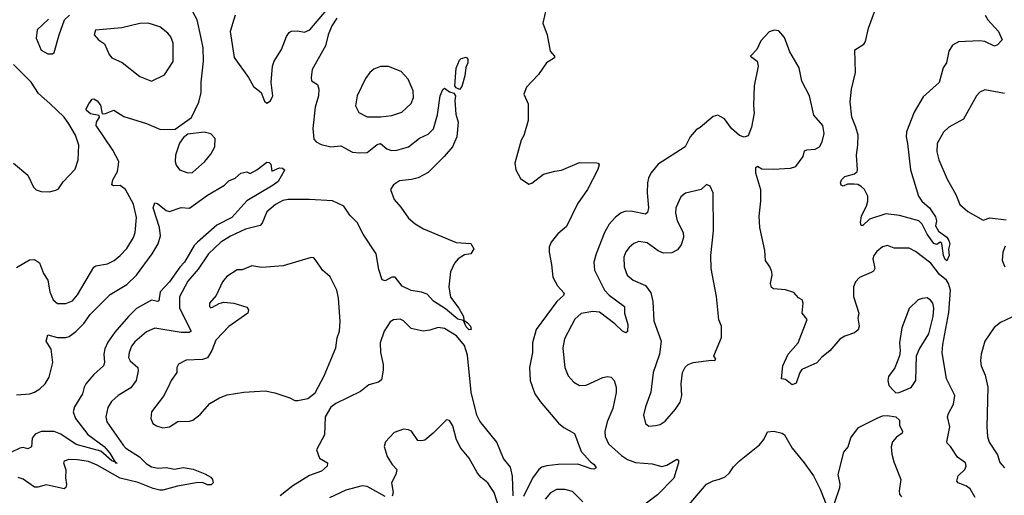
# Model space of a CAD drawing. Extents: x 1954678 to 2060275, y 904822 to 1016299.
# Tile 426 of 467: x 2042325 to 2048304, y 991709 to 994597. Entities that reach past the tile are written whole.
import ezdxf

# ---------------------------------------------------------------- set-up
doc = ezdxf.new("R2010")
doc.units = 0

msp = doc.modelspace()

# ---------------------------------------------------------------- linework, layer by layer
at = {"layer": '0CON20XD'}
for points in [[(2042305, 993092), (2042385, 993138), (2042415, 993141.2), (2042445, 993120), (2042469.2, 993055), (2042495.8, 993015), (2042508, 992945), (2042528.8, 992895), (2042555, 992874.2), (2042605, 992874.2), (2042645, 992890), (2042675, 992925.8), (2042775.4, 993094.6), (2042787.3, 993102.7), (2042858.8, 993115), (2042897.5, 993135), (2042935.7, 993165), (2042975, 993207.5), (2043016.3, 993273.6), (2043025.4, 993305), (2043034.7, 993395), (2043015.9, 993475.9), (2042966.9, 993565), (2042935, 993589.4), (2042895, 993587.5), (2042884.2, 993594.2), (2042890.9, 993625), (2042919.5, 993675), (2042925.6, 993715.6), (2042926.7, 993735), (2042889.6, 993805), (2042790, 993955), (2042791.7, 993975), (2042809, 994005), (2042808.2, 994015), (2042755.3, 994025.3), (2042730, 994045), (2042729.2, 994055), (2042745, 994086.2), (2042765, 994113.8), (2042775, 994115.8), (2042795, 994103.3), (2042815, 994076.7), (2042826, 994026), (2042845, 994026.5), (2042896.9, 994046.9), (2042957.9, 994007.9), (2043095.5, 993965.5), (2043179.7, 993929.7), (2043268.8, 993931.2), (2043367.9, 994002.1), (2043412.2, 994095), (2043427.3, 994155), (2043426.4, 994216.4), (2043440, 994345), (2043439.4, 994425), (2043425.5, 994494.5), (2043402.5, 994595), (2043365, 994667.5)], [(2043632.5, 994625), (2043602.2, 994525), (2043627.9, 994367.9), (2043713.8, 994245), (2043745, 994190), (2043791.2, 994155), (2043812.3, 994102.3), (2043825, 994090), (2043846.8, 994103.2), (2043862, 994135), (2043852, 994215), (2043859.2, 994315), (2043870, 994345), (2043914.4, 994415), (2043944.4, 994495.6), (2043960.5, 994519.5), (2043973.6, 994526.4), (2044011.9, 994528.1), (2044055, 994520), (2044085.9, 994534.1), (2044188.5, 994655)], [(2045522, 994665), (2045501.2, 994575), (2045528, 994505), (2045546.1, 994406.1), (2045572.5, 994375), (2045572.5, 994365), (2045523.8, 994335), (2045475.8, 994264.2), (2045435, 994221.2), (2045402.7, 994187.3), (2045386.7, 994145), (2045412, 994085), (2045412.9, 993985), (2045385.8, 993894.2), (2045370, 993865), (2045332, 993725), (2045336.7, 993685), (2045365, 993632.5), (2045417, 993597), (2045435, 993603.8), (2045505, 993658), (2045575, 993677.5), (2045615, 993682), (2045725, 993730), (2045827.3, 993727.3), (2045837.5, 993725), (2045843.8, 993715), (2045835, 993686.7), (2045772.5, 993565), (2045711.4, 993478.6), (2045645, 993340), (2045593.4, 993296.6), (2045552.5, 993245), (2045540.8, 993215), (2045540, 993185), (2045555, 993110), (2045562.4, 993032.4), (2045591.1, 992981.1), (2045632, 992935), (2045627.6, 992922.4), (2045585.6, 992884.4), (2045461.9, 992715), (2045438.1, 992635), (2045438.1, 992575), (2045420.5, 992485), (2045423.8, 992405), (2045453.5, 992325), (2045485, 992277.5), (2045596.7, 992146.7), (2045629.8, 992119.8), (2045692.9, 992082.9), (2045734.5, 991974.5), (2045791.6, 991911.6), (2045814.2, 991895), (2045826.2, 991875), (2045812, 991868), (2045795, 991870), (2045715, 991896.7), (2045595, 991894.6), (2045525, 991886.9), (2045495, 991879.5), (2045477.5, 991865), (2045438.3, 991811.8), (2045385, 991702)], [(2044250.4, 994605), (2044221.2, 994558.8), (2044197.8, 994505), (2044181.2, 994438.8), (2044100, 994295), (2044093.8, 994245), (2044097.5, 994225), (2044133, 994203), (2044140.6, 994175), (2044138.5, 994135), (2044119.5, 994065), (2044104.5, 993935), (2044111.4, 993871.4), (2044126, 993855), (2044155, 993838.9), (2044215, 993825.5), (2044275, 993830.5), (2044345, 993792.5), (2044387.6, 993787.6), (2044435, 993791.2), (2044495, 993838.8), (2044515, 993845.4), (2044553.3, 993813.3), (2044582.6, 993802.6), (2044615, 993803.8), (2044686, 993824), (2044753, 993877), (2044805, 993901.8), (2044836.7, 993933.3), (2044861.8, 994018.2), (2044878.9, 994135), (2044895, 994173.3), (2044905, 994181.2), (2044935, 994158), (2044960.7, 994150.7), (2044970.6, 994135), (2044967.1, 994105), (2044972.7, 994022.7), (2044988, 993975), (2044980, 993885), (2044953.1, 993825), (2044902.2, 993765), (2044805, 993669.6), (2044743.8, 993636.2), (2044705, 993625.3), (2044632.1, 993617.9), (2044595, 993594), (2044576.9, 993565), (2044599.5, 993505), (2044639.2, 993459.2), (2044685, 993391.2), (2044727, 993357), (2044777, 993327), (2044975, 993242.9), (2045065, 993238), (2045081.9, 993205), (2045065, 993175.8), (2045025, 993168), (2044988, 993145), (2044965, 993118), (2044940.9, 993065), (2044930.8, 992975), (2044941.6, 992911.6), (2044991.4, 992845), (2045019.2, 992795), (2045021.7, 992771.7), (2045045, 992755.7), (2045061.5, 992735), (2045065.4, 992714.6), (2045055, 992714.1), (2045035, 992732), (2045019.3, 992769.3), (2044985, 992777.3), (2044911.4, 992841.4), (2044837.4, 992887.4), (2044799.6, 992929.6), (2044765, 992942.7), (2044701.8, 992951.8), (2044647.9, 992977.9), (2044604.1, 993034.1), (2044585, 993034), (2044545, 993011.2), (2044526.1, 993016.1), (2044505, 993080), (2044489.2, 993175), (2044410.3, 993295), (2044375, 993365.8), (2044329.9, 993409.9), (2044292.2, 993465), (2044225, 993496.4), (2044085, 993504.1), (2043955, 993504.6), (2043921.7, 993498.3), (2043878.9, 993475), (2043825, 993429.2), (2043798.2, 993361.8), (2043785, 993346.7), (2043695, 993325.4), (2043605, 993282.5), (2043546.5, 993245), (2043470.8, 993175), (2043408.5, 993081.5), (2043345, 993009.5), (2043296.1, 992913.9), (2043294.7, 992845), (2043365.3, 992704.7), (2043353.3, 992696.7), (2043305, 992697.4), (2043145, 992722.5), (2043095, 992700.8), (2043025, 992641.4), (2043004.4, 992615), (2042988.9, 992575), (2042984.6, 992545), (2042996.4, 992525), (2043042.5, 992485), (2043044.5, 992465), (2043032.9, 992405), (2042999, 992361), (2042922.5, 992315), (2042881.4, 992278.6), (2042859.1, 992240.9), (2042848, 992185), (2042854.2, 992155), (2042953, 992013), (2042968.6, 991995), (2043052.1, 991942.1), (2043092.5, 991902.5), (2043125, 991882.1), (2043165, 991872.9), (2043215, 991877.3), (2043265, 991867.1), (2043317.3, 991877.3), (2043377.2, 991867.2), (2043449.5, 991839.5), (2043485, 991818.8), (2043496, 991805), (2043498.8, 991785), (2043487.5, 991772.5), (2043465, 991771.9), (2043435.7, 991785.7), (2043396, 991784), (2043283.8, 991763.8), (2043195, 991738.9), (2043175, 991740.4), (2043135, 991750.2), (2043045, 991786.6), (2042935, 991812.5), (2042795, 991892.3), (2042743.5, 991913.5), (2042675, 991923.8), (2042623.4, 991926.6), (2042595, 991916.2), (2042590, 991905), (2042605, 991862.5), (2042602.5, 991815), (2042610, 991775), (2042604.4, 991755.6), (2042595, 991747.5), (2042485, 991772.2), (2042435, 991757.8), (2042415, 991758.9), (2042345, 991805.7), (2042315, 991815.7)], [(2042499.2, 994600.8), (2042430, 994535), (2042425.6, 994485), (2042455, 994411.4), (2042495, 994389.4), (2042525, 994389.2), (2042535, 994397.5), (2042564.3, 994505), (2042597.5, 994595), (2042626.7, 994625)], [(2048187.5, 994625), (2048202.9, 994595), (2048269.2, 994525), (2048290, 994475), (2048263.3, 994445), (2048245, 994436.2), (2048185, 994463.5), (2048155, 994468.5), (2048025, 994462.2), (2047988.3, 994441.7), (2047967.1, 994405), (2047952.9, 994335), (2047932.7, 994305), (2047908.6, 994215), (2047811.7, 994128.3), (2047755.8, 994034.2), (2047710.8, 993915), (2047708.5, 993885), (2047715.4, 993845.4), (2047733.3, 993685), (2047782.5, 993525), (2047803.3, 993495), (2047848.9, 993455), (2047885, 993398.8), (2047891.4, 993375), (2047886, 993345), (2047905, 993312.5), (2047955, 993275.6), (2047967.3, 993255), (2047972.9, 993235), (2047965.8, 993204.2), (2047968.9, 993165), (2047955, 993132.5), (2047945, 993140.8), (2047934.7, 993165), (2047925, 993237.5), (2047915, 993246.7), (2047895, 993232.5), (2047875, 993238.6), (2047835, 993293.5), (2047804.7, 993354.8), (2047785, 993374.4), (2047667.6, 993407.6), (2047585, 993417.7), (2047485.5, 993384.5), (2047445, 993346.2), (2047435, 993347.5), (2047431.1, 993365), (2047436.1, 993405), (2047466.3, 993463.7), (2047474.8, 993495), (2047475.4, 993525.4), (2047454.1, 993565), (2047435, 993584.3), (2047415, 993595.2), (2047392.3, 993597.7), (2047352.1, 993597.9), (2047325, 993585.8), (2047312.4, 993592.4), (2047309.2, 993605), (2047314.4, 993625), (2047334.4, 993645), (2047395, 993661.5), (2047410, 993675), (2047412.1, 993685), (2047405.2, 993775), (2047415.3, 993835), (2047415.4, 993895), (2047402.7, 993945), (2047377.7, 994005), (2047367.2, 994097.2), (2047375.3, 994174.7), (2047400.6, 994275), (2047395.8, 994414.2), (2047451.1, 994448.9), (2047461.8, 994465), (2047479.7, 994545), (2047514.8, 994645)], [(2043125, 994224), (2043205, 994262), (2043257.4, 994342.6), (2043256.9, 994455), (2043243.2, 994493.2), (2043224, 994515), (2043175, 994553.3), (2043105, 994575.5), (2043055, 994573.6), (2042945, 994546.9), (2042785, 994532.5), (2042777.5, 994505), (2042802.5, 994475), (2042839.1, 994449.1), (2042868, 994385), (2042884.6, 994364.6), (2042946.2, 994336.2), (2043055, 994252.5), (2043125, 994224)], [(2048126.2, 991696.2), (2048096.9, 991746.9), (2048074.1, 991764.1), (2048023.4, 991783.4), (2048015.6, 991795), (2048023.9, 991826.1), (2048064.5, 991865), (2048071.2, 991885), (2048068.5, 991905), (2048019.6, 991939.6), (2047976.9, 992005), (2047956.2, 992025), (2047954.2, 992034.2), (2047972.5, 992125), (2047959.5, 992185), (2047964, 992206), (2047995, 992262), (2048004, 992315), (2047953.4, 992415), (2047926.6, 992575), (2047929.6, 992625), (2047967.8, 992817.8), (2047976.1, 992955), (2047965.8, 992995), (2047952, 993015), (2047910.3, 993050.3), (2047858.1, 993118.1), (2047765, 993188.2), (2047725, 993208.8), (2047635, 993209.2), (2047595, 993225.8), (2047565, 993218), (2047530.3, 993189.7), (2047511.4, 993165), (2047505.7, 993144.3), (2047516.9, 993085), (2047510.3, 993069.7), (2047495, 993061.5), (2047425, 993031.9), (2047400.6, 993005), (2047387.5, 992975), (2047387.1, 992915), (2047420.8, 992815), (2047414.2, 992785), (2047421.4, 992735), (2047416.3, 992713.7), (2047395, 992694.3), (2047335, 992674.4), (2047305, 992656.9), (2047244.4, 992585), (2047195, 992547.5), (2047165, 992512.2), (2047075, 992472.9), (2047061.1, 992455), (2047040.7, 992389.3), (2047015, 992378.8), (2046975, 992412.5), (2046950, 992415), (2046958, 992495), (2046992, 992565), (2047052.5, 992635), (2047105.8, 992775.8), (2047076.7, 992815), (2047083.3, 992875), (2047076.4, 992896.4), (2047055, 992907.5), (2047025, 992940), (2046975.9, 992955.9), (2046902.3, 992962.3), (2046889.5, 992969.5), (2046884, 992995), (2046893.8, 993045), (2046891.2, 993065), (2046880, 993095), (2046853.8, 993135), (2046848.8, 993195), (2046818.6, 993335), (2046814.3, 993404.3), (2046824.4, 993495), (2046824.4, 993564.4), (2046794.4, 993665), (2046795, 993700), (2046805, 993706.2), (2046832, 993692), (2046902, 993688), (2047005, 993695.5), (2047038.8, 993705), (2047082.5, 993765), (2047090.5, 993799.5), (2047105, 993806.7), (2047155, 993810), (2047182.5, 993825), (2047198.1, 993855), (2047210.6, 993905), (2047201.4, 993955), (2047147, 994017), (2047120, 994135), (2047075, 994222.5), (2047057.5, 994305), (2047002.1, 994402.1), (2046968.9, 994488.9), (2046935, 994530), (2046906.4, 994533.6), (2046875, 994523.8), (2046825, 994468.8), (2046800.8, 994415), (2046762.5, 994375), (2046803.8, 994345), (2046810, 994315), (2046783.8, 994195), (2046780.6, 994075), (2046785, 994030), (2046768, 993945), (2046749.3, 993890.7), (2046725, 993882.5), (2046695, 993893.8), (2046646.2, 993935), (2046604.1, 993994.1), (2046565, 994017.5), (2046535, 994008.8), (2046457.3, 993942.7), (2046431.7, 993928.3), (2046396.2, 993885), (2046365, 993823.8), (2046201.3, 993718.7), (2046156.9, 993665), (2046142.5, 993635), (2046137.8, 993605), (2046134.6, 993545), (2046142.7, 993455), (2046137.5, 993425), (2046125, 993416), (2046045, 993432.7), (2046005, 993434.5), (2045976.9, 993423.1), (2045943.4, 993396.6), (2045905, 993354.3), (2045875, 993304), (2045824.5, 993175), (2045811.8, 993125), (2045815.6, 993075), (2045876.2, 992955), (2045905, 992923.8), (2045997.5, 992855), (2045996.9, 992815), (2046017.9, 992745), (2046015, 992703.3), (2046005, 992696), (2045985, 992705.8), (2045938.8, 992748.8), (2045845, 992820.3), (2045805, 992824.7), (2045735, 992811.8), (2045695, 992778.5), (2045632.2, 992657.8), (2045622.8, 992605), (2045630.4, 992520.4), (2045634.6, 992484.6), (2045655.8, 992435), (2045688.8, 992395), (2045725, 992376), (2045765, 992378), (2045865, 992422.9), (2045895, 992429.2), (2045915.5, 992425.5), (2045935, 992406.2), (2045947.3, 992365), (2045947.8, 992332.2), (2045926.2, 992235), (2045891.8, 992155), (2045878.8, 992095), (2045879.1, 992065), (2045900.5, 992020.5), (2045980.1, 991950.1), (2046015, 991926.9), (2046065, 991907.3), (2046165, 991900.6), (2046224.3, 991884.3), (2046255, 991891.9), (2046315, 991927.1), (2046325, 991922.5), (2046325.5, 991905), (2046297.9, 991812.1), (2046198, 991712), (2046081.8, 991625)], [(2044995, 994173.1), (2044975, 994182.5), (2044967.8, 994195), (2044975, 994302.5), (2044995, 994350), (2045005, 994360), (2045035, 994370), (2045047, 994357), (2045046.7, 994335), (2045033.6, 994306.4), (2045028.5, 994255), (2045009.5, 994190.5), (2044995, 994173.1)], [(2042286.7, 993725), (2042373.4, 993653.4), (2042408.8, 993578.8), (2042425, 993564), (2042455, 993554), (2042505, 993550.8), (2042545, 993561.2), (2042559.7, 993570.3), (2042588.8, 993611.2), (2042661.5, 993688.5), (2042680.8, 993745), (2042683.3, 993835), (2042664.5, 993894.5), (2042623.1, 993965), (2042594.5, 994005), (2042507.3, 994087.3), (2042438.5, 994148.5), (2042395, 994217.1), (2042287.8, 994325)], [(2044515, 994006.7), (2044585, 994014.4), (2044645.5, 994034.5), (2044701.3, 994088.7), (2044715.7, 994125), (2044714.4, 994165), (2044684.3, 994235), (2044641.4, 994281.4), (2044565, 994313.1), (2044515, 994312.9), (2044474.5, 994295.5), (2044450.8, 994275), (2044425, 994238.8), (2044373.1, 994135), (2044364.4, 994074.4), (2044385, 994033.8), (2044435, 994007.5), (2044515, 994006.7)], [(2048305, 994148.9), (2048185, 994170.8), (2048155, 994155.8), (2048135, 994134), (2048056.6, 993993.4), (2047966.2, 993945), (2047935.4, 993914.6), (2047895.6, 993844.4), (2047893.1, 993795), (2047906.7, 993745), (2047957.6, 993627.6), (2048010, 993535), (2048034.4, 993475), (2048082.6, 993432.6), (2048175, 993380), (2048215, 993394.4), (2048315, 993380.5)], [(2043345, 993666.9), (2043375, 993669.4), (2043448.6, 993735), (2043485, 993780.8), (2043509.2, 993825), (2043512, 993875), (2043485, 993904), (2043445, 993912.9), (2043345, 993902), (2043318.8, 993881.2), (2043295, 993847.5), (2043270, 993775), (2043269.2, 993735), (2043275, 993712.5), (2043295, 993684), (2043345, 993666.9)], [(2042305, 992319.5), (2042386.7, 992325), (2042415, 992333.9), (2042447.5, 992355), (2042479.5, 992385), (2042504.6, 992425), (2042525.9, 992515), (2042515.5, 992595), (2042486.5, 992645), (2042495, 992682.5), (2042555, 992666.2), (2042605, 992666.8), (2042625, 992673.1), (2042665, 992703.2), (2042715, 992752.7), (2042753.4, 992806.6), (2042875, 992927.5), (2042975, 992989.3), (2043035, 993044.5), (2043129.2, 993175), (2043165.4, 993235), (2043178.9, 993285), (2043173.5, 993335), (2043135.5, 993454.5), (2043145, 993484.2), (2043161.1, 993481.1), (2043215, 993438.1), (2043235, 993432.2), (2043305, 993455.7), (2043355, 993452), (2043465, 993530.6), (2043567.8, 993592.2), (2043595, 993618), (2043633.3, 993635), (2043667.5, 993665), (2043705, 993672.5), (2043725, 993662), (2043765.6, 993684.4), (2043825, 993731.2), (2043839.2, 993729.2), (2043849.2, 993719.2), (2043855, 993677.5), (2043903.4, 993696.6), (2043921.2, 993695), (2043932, 993685), (2043930.5, 993679.5), (2043894, 993615), (2043865, 993591.9), (2043703.5, 993496.5), (2043612.5, 993395), (2043521, 993349), (2043403.6, 993246.4), (2043383.8, 993225), (2043325.9, 993125), (2043296.6, 993093.4), (2043233.8, 993005), (2043178.8, 992945), (2043170, 992890), (2043164.3, 992885.7), (2043125, 992893.5), (2043035, 992842.4), (2042984.9, 992795.1), (2042901.8, 992698.2), (2042860.8, 992639.2), (2042842.5, 992597.5), (2042835.8, 992565), (2042839.4, 992515), (2042832.9, 992495), (2042775, 992442.9), (2042727.1, 992385), (2042715.6, 992365), (2042706, 992325), (2042658.2, 992245), (2042650, 992215), (2042664.6, 992175), (2042738.2, 992078.2), (2042836.9, 992005), (2042871.3, 991965), (2042904.6, 991909), (2042906.2, 991906.2), (2042916.1, 991903.9), (2042904.6, 991909), (2042885, 991917.8), (2042817.2, 991977.2), (2042667.9, 992017.9), (2042575, 992078.9), (2042535, 992096.5), (2042455, 992096.2), (2042419.6, 992080.4), (2042400.4, 992055), (2042396.3, 992003.7), (2042375, 991990), (2042345, 991998.2), (2042325, 991994.2), (2042275, 991969.6)], [(2046145, 992129.2), (2046185, 992132.9), (2046215, 992138.6), (2046245, 992158.6), (2046307.9, 992232.1), (2046335, 992273.3), (2046345.7, 992315), (2046342, 992385), (2046350, 992455), (2046365, 992487.5), (2046385, 992503.3), (2046415, 992514), (2046525, 992530), (2046545, 992527.5), (2046552.5, 992535), (2046540, 992555), (2046586.4, 992666.4), (2046586.2, 992735), (2046571.2, 992775), (2046555.6, 992915), (2046524.2, 993085.8), (2046522, 993165), (2046538, 993315), (2046535.6, 993545), (2046516.7, 993586.7), (2046495, 993595.7), (2046463.5, 993566.5), (2046367.5, 993542.5), (2046339.5, 993520.5), (2046310, 993455), (2046307.6, 993422.4), (2046316.7, 993375), (2046353.1, 993305), (2046355.6, 993275), (2046340.9, 993229.1), (2046319.9, 993200.1), (2046285, 993181.8), (2046235, 993179.5), (2046202.6, 993192.6), (2046135, 993241.5), (2046085, 993248.9), (2046055, 993238.6), (2046025, 993214.2), (2046005, 993186.2), (2045993.1, 993155), (2045995.6, 993095.6), (2046014.3, 993045), (2046049.2, 993015), (2046125, 992983.5), (2046157.3, 992937.3), (2046168.5, 992885), (2046175, 992767.5), (2046219.4, 992645), (2046210, 992565), (2046171.1, 992455), (2046156.7, 992335), (2046125.5, 992245), (2046113.3, 992195), (2046124.3, 992144.3), (2046145, 992129.2)], [(2048308.9, 993221.1), (2048295.6, 993185), (2048291.4, 993135), (2048306.4, 993096.4)], [(2043195, 992117.5), (2043235, 992124.3), (2043285, 992157.5), (2043355, 992158.8), (2043376.7, 992165), (2043421.7, 992198.3), (2043480, 992265), (2043538.7, 992301.3), (2043585, 992318.1), (2043685, 992334.2), (2043815, 992342.9), (2043875, 992331.4), (2043965, 992301.2), (2043995, 992284), (2044014.1, 992284.1), (2044075, 992296.2), (2044119.5, 992330.5), (2044174, 992435), (2044245, 992603.3), (2044253.5, 992665), (2044266.2, 992705), (2044270.5, 992765), (2044260.8, 992905), (2044250.8, 992955), (2044210, 993035), (2044163.3, 993075), (2044125, 993132.5), (2044110.7, 993150.7), (2044095, 993153.3), (2043925, 993101.4), (2043795, 993091.4), (2043735, 993101.4), (2043675, 993078), (2043645, 993077.5), (2043582.6, 993037.4), (2043556.9, 993005), (2043518.5, 992921.5), (2043476.7, 992875), (2043477.5, 992855), (2043485, 992847.5), (2043495, 992850), (2043537, 992873), (2043565, 992880.6), (2043625, 992875.5), (2043705, 992850), (2043714, 992835), (2043710, 992815), (2043595, 992733.3), (2043515, 992650), (2043492.4, 992587.6), (2043465.9, 992544.1), (2043435, 992533.8), (2043335, 992530), (2043289.2, 992505), (2043278.1, 992485), (2043280, 992455), (2043243.8, 992406.2), (2043225.5, 992364.5), (2043198.9, 992311.1), (2043126, 992215), (2043120.8, 992175), (2043134, 992145), (2043155, 992130), (2043195, 992117.5)], [(2047645, 992331.2), (2047665, 992332.5), (2047737.3, 992362.7), (2047766, 992405), (2047771.4, 992555), (2047786.2, 992593.8), (2047845, 992690), (2047872.5, 992795), (2047875.3, 992844.7), (2047870.5, 992875), (2047855, 992894.3), (2047835, 992906.7), (2047805, 992904.3), (2047781.2, 992895), (2047727, 992843), (2047680.8, 992725), (2047667.5, 992635), (2047672, 992585), (2047667.5, 992555), (2047638.3, 992481.7), (2047600.5, 992429.5), (2047596.2, 992405), (2047603.3, 992375), (2047630, 992345), (2047645, 992331.2)], [(2045322.1, 991705), (2045317.8, 991825), (2045305, 991880), (2045262.2, 991932.2), (2045221.8, 992031.8), (2045118.6, 992158.6), (2045100.3, 992195), (2045066.9, 992335), (2045045, 992560), (2045025, 992618.1), (2044977.3, 992677.3), (2044905, 992720.5), (2044865, 992727.8), (2044815, 992710.6), (2044775, 992704.4), (2044702.1, 992722.1), (2044655, 992767.5), (2044635, 992777.5), (2044595, 992774.2), (2044575, 992762), (2044538.6, 992705), (2044514.4, 992635), (2044516.7, 992575), (2044532.4, 992502.4), (2044532.2, 992467.8), (2044520.9, 992409.1), (2044504.4, 992395.6), (2044445, 992380), (2044395, 992338.8), (2044245, 992266.2), (2044215, 992243.3), (2044178.8, 992185), (2044176.2, 992075), (2044126.7, 991985), (2044145, 991933.8), (2044194, 991905), (2044191.1, 991885), (2044158, 991855), (2044085, 991828.1), (2043983.4, 991766.6), (2043905.7, 991705)], [(2048349.1, 992790.9), (2048281.2, 992758.8), (2048243, 992727), (2048184.7, 992645.3), (2048163.2, 992565), (2048160, 992525), (2048163.9, 992495), (2048187.8, 992437.8), (2048204.2, 992365), (2048197.2, 992125), (2048201.8, 992065), (2048211.2, 992031.2), (2048261.5, 991955), (2048277.2, 991907.2), (2048304.2, 991875)], [(2045238.7, 991625), (2045205.5, 991725), (2045186.5, 991755), (2045166.9, 991785), (2045126.2, 991816.2), (2045105, 991842.5), (2045054.3, 991935), (2045002.9, 991995), (2044977.5, 992045), (2044955, 992130), (2044935, 992162.5), (2044917, 992167), (2044836, 992085), (2044785, 992043.8), (2044765, 992038.8), (2044741.7, 992041.7), (2044705, 992097.5), (2044685, 992107.1), (2044655, 992109.2), (2044599.7, 992090.3), (2044546.9, 992033.1), (2044538, 992005), (2044555.8, 991945), (2044586, 991895), (2044615.7, 991865), (2044609.4, 991835), (2044582.2, 991785), (2044592.2, 991725), (2044586.2, 991703.8)], [(2047270, 991655), (2047304.4, 991755), (2047306.5, 991776.5), (2047295.5, 991835), (2047328.8, 991971.2), (2047355, 992002.5), (2047371.7, 992058.3), (2047419.3, 992120.7), (2047532.5, 992177.5), (2047565, 992190.6), (2047595, 992193.1), (2047645.8, 992185.8), (2047666.7, 992165), (2047666.7, 992135), (2047686.2, 992095), (2047682.5, 992085), (2047648.3, 992061.7), (2047625, 992032.5), (2047617.3, 992002.7), (2047621.7, 991958.3), (2047631.9, 991911.9), (2047675.5, 991805.5), (2047664.6, 991735), (2047666.7, 991715), (2047679.8, 991699.8)], [(2046375, 991637.1), (2046494.5, 991775.5), (2046535, 991797.1), (2046575, 991805.6), (2046609.3, 991820.7), (2046636, 991845), (2046658.3, 991881.7), (2046695, 991918.8), (2046816.2, 992015), (2046842.7, 992047.3), (2046865, 992093.3), (2046905, 992098.8), (2046955, 992086.2), (2046968.8, 992075), (2047015, 991993.8), (2047089.4, 991905), (2047145, 991826), (2047185.6, 991745), (2047221.7, 991651.7)], [(2044545, 991702.1), (2044435, 991762.5), (2044405, 991765.5), (2044305, 991738.8), (2044206.7, 991693.3)], [(2045745, 991668.1), (2045681.9, 991731.9), (2045635, 991743.1), (2045585, 991744.4), (2045547.2, 991722.8), (2045515.4, 991684.6)]]:
    msp.add_lwpolyline(points, dxfattribs=at)

doc.saveas('drawing.dxf')
